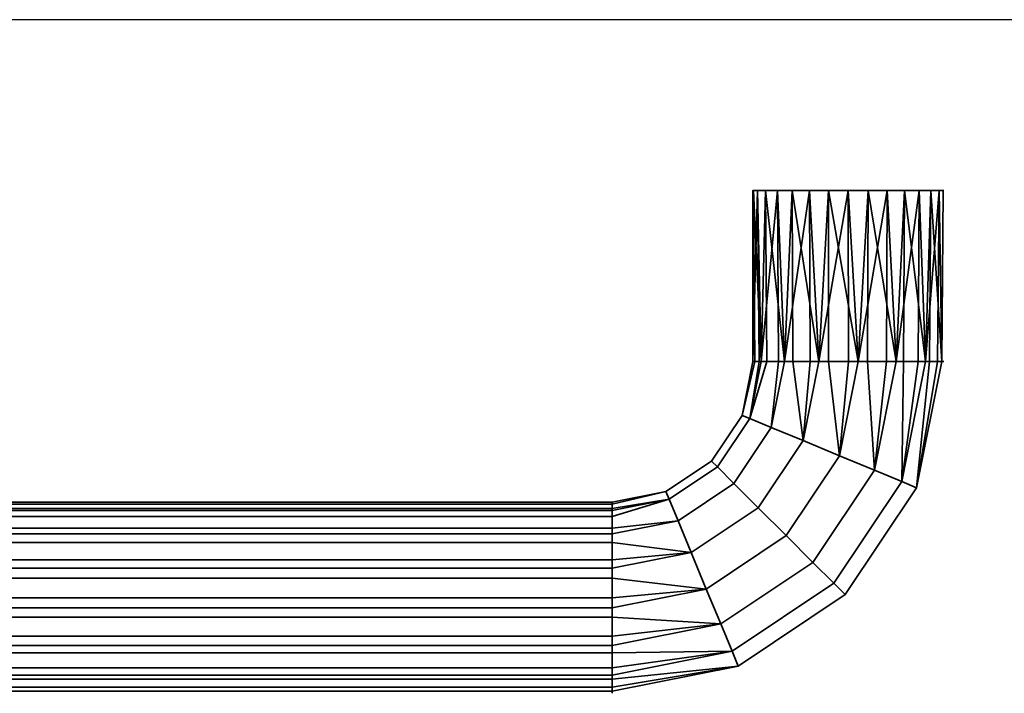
# Model space of a CAD drawing. Header units: millimetres. Extents: x -503 to 6703, y -110 to 193.
# Tile 754 of 1056: x 2684 to 2782, y -110 to -44. Entities that reach past the tile are written whole.
import ezdxf

# ---------------------------------------------------------------- set-up
doc = ezdxf.new("R2010")
doc.units = ezdxf.units.MM
doc.layers.add('151', color=7, linetype='Continuous', true_color=0xffffff)

# ---------------------------------------------------------------- blocks, each defined once
blk = doc.blocks.new('UG_SURFACE_212')
at = {"layer": '151', "color": 252, "linetype": 'Continuous', "lineweight": 35}
for points in [[(2756.552, -60.5, 1103.007), (2756.5, -60.5, 1104), (2756.965, -60.5, 1106.936), (2766, -60.5, 1104)], [(2756.965, -60.5, 1106.936), (2756.5, -60.5, 1104), (2756.5, -77.5, 1104)], [(2756.552, -60.5, 1103.007), (2756.704, -77.5, 1103.039), (2756.5, -77.5, 1104)], [(2756.5, -77.5, 1104), (2756.5, -60.5, 1104), (2756.552, -60.5, 1103.007)], [(2756.5, -77.5, 1104), (2757.117, -77.5, 1106.903), (2756.965, -60.5, 1106.936)], [(2760.416, -60.5, 1096.314), (2757.773, -60.5, 1099.25), (2756.552, -60.5, 1103.007), (2766, -60.5, 1104)], [(2756.552, -60.5, 1103.007), (2757.773, -60.5, 1099.25), (2757.321, -77.5, 1100.136)], [(2757.321, -77.5, 1100.136), (2756.704, -77.5, 1103.039), (2756.552, -60.5, 1103.007)], [(2766, -60.5, 1104), (2756.965, -60.5, 1106.936), (2758.94, -60.5, 1110.357), (2762.136, -60.5, 1112.679)], [(2758.94, -60.5, 1110.357), (2756.965, -60.5, 1106.936), (2757.321, -77.5, 1107.864)], [(2756.965, -60.5, 1106.936), (2757.117, -77.5, 1106.903), (2757.321, -77.5, 1107.864)], [(2757.773, -60.5, 1099.25), (2757.899, -77.5, 1099.341), (2757.321, -77.5, 1100.136)], [(2757.321, -77.5, 1107.864), (2759.066, -77.5, 1110.265), (2758.94, -60.5, 1110.357)], [(2757.773, -60.5, 1099.25), (2760.416, -60.5, 1096.314), (2759.643, -77.5, 1096.94)], [(2759.643, -77.5, 1096.94), (2757.899, -77.5, 1099.341), (2757.773, -60.5, 1099.25)], [(2762.136, -60.5, 1112.679), (2758.94, -60.5, 1110.357), (2759.643, -77.5, 1111.06)], [(2758.94, -60.5, 1110.357), (2759.066, -77.5, 1110.265), (2759.643, -77.5, 1111.06)], [(2760.416, -60.5, 1096.314), (2760.494, -77.5, 1096.449), (2759.643, -77.5, 1096.94)], [(2759.643, -77.5, 1111.06), (2762.214, -77.5, 1112.544), (2762.136, -60.5, 1112.679)], [(2767.975, -60.5, 1094.708), (2764.025, -60.5, 1094.708), (2760.416, -60.5, 1096.314), (2766, -60.5, 1104)], [(2760.416, -60.5, 1096.314), (2764.025, -60.5, 1094.708), (2763.064, -77.5, 1094.965)], [(2763.064, -77.5, 1094.965), (2760.494, -77.5, 1096.449), (2760.416, -60.5, 1096.314)], [(2762.136, -60.5, 1112.679), (2766, -60.5, 1113.5), (2769.864, -60.5, 1112.679), (2766, -60.5, 1104)], [(2766, -60.5, 1113.5), (2762.136, -60.5, 1112.679), (2763.064, -77.5, 1113.035)], [(2762.136, -60.5, 1112.679), (2762.214, -77.5, 1112.544), (2763.064, -77.5, 1113.035)], [(2764.025, -60.5, 1094.708), (2764.041, -77.5, 1094.862), (2763.064, -77.5, 1094.965)], [(2763.064, -77.5, 1113.035), (2766.016, -77.5, 1113.345), (2766, -60.5, 1113.5)], [(2764.025, -60.5, 1094.708), (2767.975, -60.5, 1094.708), (2766.993, -77.5, 1094.552)], [(2766.993, -77.5, 1094.552), (2764.041, -77.5, 1094.862), (2764.025, -60.5, 1094.708)], [(2769.864, -60.5, 1112.679), (2773.06, -60.5, 1110.357), (2775.035, -60.5, 1106.936), (2766, -60.5, 1104)], [(2775.035, -60.5, 1106.936), (2775.448, -60.5, 1103.007), (2774.227, -60.5, 1099.25), (2766, -60.5, 1104)], [(2774.227, -60.5, 1099.25), (2771.584, -60.5, 1096.314), (2767.975, -60.5, 1094.708), (2766, -60.5, 1104)], [(2769.864, -60.5, 1112.679), (2766, -60.5, 1113.5), (2766.993, -77.5, 1113.448)], [(2766, -60.5, 1113.5), (2766.016, -77.5, 1113.345), (2766.993, -77.5, 1113.448)], [(2767.975, -60.5, 1094.708), (2767.927, -77.5, 1094.856), (2766.993, -77.5, 1094.552)], [(2766.993, -77.5, 1113.448), (2769.816, -77.5, 1112.531), (2769.864, -60.5, 1112.679)], [(2770.75, -77.5, 1095.773), (2767.927, -77.5, 1094.856), (2767.975, -60.5, 1094.708)], [(2767.975, -60.5, 1094.708), (2771.584, -60.5, 1096.314), (2770.75, -77.5, 1095.773)], [(2769.864, -60.5, 1112.679), (2769.816, -77.5, 1112.531), (2770.75, -77.5, 1112.227)], [(2773.06, -60.5, 1110.357), (2769.864, -60.5, 1112.679), (2770.75, -77.5, 1112.227)], [(2771.584, -60.5, 1096.314), (2771.48, -77.5, 1096.43), (2770.75, -77.5, 1095.773)], [(2770.75, -77.5, 1112.227), (2772.956, -77.5, 1110.241), (2773.06, -60.5, 1110.357)], [(2773.686, -77.5, 1098.416), (2771.48, -77.5, 1096.43), (2771.584, -60.5, 1096.314)], [(2771.584, -60.5, 1096.314), (2774.227, -60.5, 1099.25), (2773.686, -77.5, 1098.416)], [(2773.06, -60.5, 1110.357), (2772.956, -77.5, 1110.241), (2773.686, -77.5, 1109.584)], [(2775.035, -60.5, 1106.936), (2773.06, -60.5, 1110.357), (2773.686, -77.5, 1109.584)], [(2774.227, -60.5, 1099.25), (2774.085, -77.5, 1099.313), (2773.686, -77.5, 1098.416)], [(2773.686, -77.5, 1109.584), (2774.893, -77.5, 1106.872), (2775.035, -60.5, 1106.936)], [(2775.292, -77.5, 1102.025), (2774.085, -77.5, 1099.313), (2774.227, -60.5, 1099.25)], [(2774.227, -60.5, 1099.25), (2775.448, -60.5, 1103.007), (2775.292, -77.5, 1102.025)], [(2775.035, -60.5, 1106.936), (2774.893, -77.5, 1106.872), (2775.292, -77.5, 1105.975)], [(2775.448, -60.5, 1103.007), (2775.035, -60.5, 1106.936), (2775.292, -77.5, 1105.975)], [(2775.448, -60.5, 1103.007), (2775.292, -77.5, 1103.007), (2775.292, -77.5, 1102.025)], [(2775.292, -77.5, 1105.975), (2775.292, -77.5, 1103.007), (2775.448, -60.5, 1103.007)], [(2755.434, -82.858, 1104), (2756.5, -77.5, 1104), (2756.704, -77.5, 1103.039)], [(2757.117, -77.5, 1106.903), (2756.5, -77.5, 1104), (2755.434, -82.858, 1104), (2756.193, -83.172, 1107.864)], [(2756.704, -77.5, 1103.039), (2757.321, -77.5, 1100.136), (2756.193, -83.172, 1100.136), (2755.434, -82.858, 1104)], [(2756.193, -83.172, 1100.136), (2757.321, -77.5, 1100.136), (2757.899, -77.5, 1099.341)], [(2756.193, -83.172, 1107.864), (2757.321, -77.5, 1107.864), (2757.117, -77.5, 1106.903)], [(2759.066, -77.5, 1110.265), (2757.321, -77.5, 1107.864), (2756.193, -83.172, 1107.864), (2758.338, -84.06, 1111.06)], [(2757.899, -77.5, 1099.341), (2759.643, -77.5, 1096.94), (2758.338, -84.06, 1096.94), (2756.193, -83.172, 1100.136)], [(2761.499, -85.37, 1094.965), (2758.338, -84.06, 1096.94), (2759.643, -77.5, 1096.94), (2760.494, -77.5, 1096.449)], [(2758.338, -84.06, 1111.06), (2759.643, -77.5, 1111.06), (2759.066, -77.5, 1110.265)], [(2762.214, -77.5, 1112.544), (2759.643, -77.5, 1111.06), (2758.338, -84.06, 1111.06), (2761.499, -85.37, 1113.035)], [(2760.494, -77.5, 1096.449), (2763.064, -77.5, 1094.965), (2761.499, -85.37, 1094.965)], [(2765.129, -86.873, 1094.552), (2761.499, -85.37, 1094.965), (2763.064, -77.5, 1094.965), (2764.041, -77.5, 1094.862)], [(2761.499, -85.37, 1113.035), (2763.064, -77.5, 1113.035), (2762.214, -77.5, 1112.544)], [(2766.016, -77.5, 1113.345), (2763.064, -77.5, 1113.035), (2761.499, -85.37, 1113.035), (2765.129, -86.873, 1113.448)], [(2764.041, -77.5, 1094.862), (2766.993, -77.5, 1094.552), (2765.129, -86.873, 1094.552)], [(2768.6, -88.311, 1095.773), (2765.129, -86.873, 1094.552), (2766.993, -77.5, 1094.552), (2767.927, -77.5, 1094.856)], [(2765.129, -86.873, 1113.448), (2766.993, -77.5, 1113.448), (2766.016, -77.5, 1113.345)], [(2769.816, -77.5, 1112.531), (2766.993, -77.5, 1113.448), (2765.129, -86.873, 1113.448), (2768.6, -88.311, 1112.227)], [(2767.927, -77.5, 1094.856), (2770.75, -77.5, 1095.773), (2768.6, -88.311, 1095.773)], [(2771.312, -89.434, 1098.416), (2768.6, -88.311, 1095.773), (2770.75, -77.5, 1095.773), (2771.48, -77.5, 1096.43)], [(2768.6, -88.311, 1112.227), (2770.75, -77.5, 1112.227), (2769.816, -77.5, 1112.531)], [(2772.956, -77.5, 1110.241), (2770.75, -77.5, 1112.227), (2768.6, -88.311, 1112.227), (2771.312, -89.434, 1109.584)], [(2772.796, -90.049, 1102.025), (2771.312, -89.434, 1098.416), (2773.686, -77.5, 1098.416), (2774.085, -77.5, 1099.313)], [(2771.312, -89.434, 1109.584), (2773.686, -77.5, 1109.584), (2772.956, -77.5, 1110.241)], [(2774.893, -77.5, 1106.872), (2773.686, -77.5, 1109.584), (2771.312, -89.434, 1109.584), (2772.796, -90.049, 1105.975)], [(2771.48, -77.5, 1096.43), (2773.686, -77.5, 1098.416), (2771.312, -89.434, 1098.416)], [(2772.796, -90.049, 1102.025), (2775.292, -77.5, 1102.025), (2775.292, -77.5, 1103.007)], [(2772.796, -90.049, 1105.975), (2775.292, -77.5, 1105.975), (2774.893, -77.5, 1106.872)], [(2775.292, -77.5, 1103.007), (2775.292, -77.5, 1105.975), (2772.796, -90.049, 1105.975), (2772.796, -90.049, 1102.025)], [(2774.085, -77.5, 1099.313), (2775.292, -77.5, 1102.025), (2772.796, -90.049, 1102.025)], [(2755.434, -82.858, 1104), (2752.399, -87.399, 1104), (2752.98, -87.98, 1107.864), (2756.193, -83.172, 1107.864)], [(2756.193, -83.172, 1100.136), (2752.98, -87.98, 1100.136), (2752.399, -87.399, 1104), (2755.434, -82.858, 1104)], [(2756.193, -83.172, 1107.864), (2752.98, -87.98, 1107.864), (2754.622, -89.622, 1111.06), (2758.338, -84.06, 1111.06)], [(2758.338, -84.06, 1096.94), (2754.622, -89.622, 1096.94), (2752.98, -87.98, 1100.136), (2756.193, -83.172, 1100.136)], [(2758.338, -84.06, 1111.06), (2754.622, -89.622, 1111.06), (2757.041, -92.041, 1113.035), (2761.499, -85.37, 1113.035)], [(2761.499, -85.37, 1094.965), (2757.041, -92.041, 1094.965), (2754.622, -89.622, 1096.94), (2758.338, -84.06, 1096.94)], [(2761.499, -85.37, 1113.035), (2757.041, -92.041, 1113.035), (2759.819, -94.819, 1113.448), (2765.129, -86.873, 1113.448)], [(2765.129, -86.873, 1094.552), (2759.819, -94.819, 1094.552), (2757.041, -92.041, 1094.965), (2761.499, -85.37, 1094.965)], [(2765.129, -86.873, 1113.448), (2759.819, -94.819, 1113.448), (2762.476, -97.476, 1112.227), (2768.6, -88.311, 1112.227)], [(2768.6, -88.311, 1095.773), (2762.476, -97.476, 1095.773), (2759.819, -94.819, 1094.552), (2765.129, -86.873, 1094.552)], [(2752.399, -87.399, 1104), (2747.858, -90.434, 1104), (2748.172, -91.193, 1107.864), (2752.98, -87.98, 1107.864)], [(2752.98, -87.98, 1100.136), (2748.172, -91.193, 1100.136), (2747.858, -90.434, 1104), (2752.399, -87.399, 1104)], [(2752.98, -87.98, 1107.864), (2748.172, -91.193, 1107.864), (2749.06, -93.338, 1111.06), (2754.622, -89.622, 1111.06)], [(2754.622, -89.622, 1096.94), (2749.06, -93.338, 1096.94), (2748.172, -91.193, 1100.136), (2752.98, -87.98, 1100.136)], [(2768.6, -88.311, 1112.227), (2762.476, -97.476, 1112.227), (2764.552, -99.552, 1109.584), (2771.312, -89.434, 1109.584)], [(2771.312, -89.434, 1098.416), (2764.552, -99.552, 1098.416), (2762.476, -97.476, 1095.773), (2768.6, -88.311, 1095.773)], [(2754.622, -89.622, 1111.06), (2749.06, -93.338, 1111.06), (2750.37, -96.499, 1113.035), (2757.041, -92.041, 1113.035)], [(2757.041, -92.041, 1094.965), (2750.37, -96.499, 1094.965), (2749.06, -93.338, 1096.94), (2754.622, -89.622, 1096.94)], [(2771.312, -89.434, 1109.584), (2764.552, -99.552, 1109.584), (2765.688, -100.688, 1105.975), (2772.796, -90.049, 1105.975)], [(2772.796, -90.049, 1102.025), (2765.688, -100.688, 1102.025), (2764.552, -99.552, 1098.416), (2771.312, -89.434, 1098.416)], [(2772.796, -90.049, 1105.975), (2765.688, -100.688, 1105.975), (2765.688, -100.688, 1102.025), (2772.796, -90.049, 1102.025)], [(2747.858, -90.434, 1104), (2742.5, -91.5, 1104), (2742.5, -91.704, 1104.961)], [(2742.5, -91.704, 1104.961), (2742.5, -92.321, 1107.864), (2748.172, -91.193, 1107.864), (2747.858, -90.434, 1104)], [(2742.5, -92.117, 1101.097), (2742.5, -91.5, 1104), (2747.858, -90.434, 1104), (2748.172, -91.193, 1100.136)], [(2742.5, -91.5, 1104), (2742.5, -92.117, 1101.097), (2669.5, -92.117, 1101.097), (2669.5, -91.5, 1104)], [(2669.5, -91.5, 1104), (2669.5, -91.704, 1104.961), (2742.5, -91.704, 1104.961), (2742.5, -91.5, 1104)], [(2742.5, -92.321, 1107.864), (2742.5, -91.704, 1104.961), (2669.5, -91.704, 1104.961), (2669.5, -92.321, 1107.864)], [(2748.172, -91.193, 1100.136), (2742.5, -92.321, 1100.136), (2742.5, -92.117, 1101.097)], [(2748.172, -91.193, 1107.864), (2742.5, -92.321, 1107.864), (2742.5, -92.899, 1108.659)], [(2742.5, -92.899, 1108.659), (2742.5, -94.643, 1111.06), (2749.06, -93.338, 1111.06), (2748.172, -91.193, 1107.864)], [(2742.5, -94.066, 1097.735), (2742.5, -92.321, 1100.136), (2748.172, -91.193, 1100.136), (2749.06, -93.338, 1096.94)], [(2757.041, -92.041, 1113.035), (2750.37, -96.499, 1113.035), (2751.873, -100.129, 1113.448), (2759.819, -94.819, 1113.448)], [(2759.819, -94.819, 1094.552), (2751.873, -100.129, 1094.552), (2750.37, -96.499, 1094.965), (2757.041, -92.041, 1094.965)], [(2669.5, -92.321, 1100.136), (2669.5, -92.117, 1101.097), (2742.5, -92.117, 1101.097), (2742.5, -92.321, 1100.136)], [(2742.5, -92.321, 1100.136), (2742.5, -94.066, 1097.735), (2669.5, -94.066, 1097.735), (2669.5, -92.321, 1100.136)], [(2669.5, -92.321, 1107.864), (2669.5, -92.899, 1108.659), (2742.5, -92.899, 1108.659), (2742.5, -92.321, 1107.864)], [(2742.5, -94.643, 1111.06), (2742.5, -92.899, 1108.659), (2669.5, -92.899, 1108.659), (2669.5, -94.643, 1111.06)], [(2749.06, -93.338, 1096.94), (2742.5, -94.643, 1096.94), (2742.5, -94.066, 1097.735)], [(2750.37, -96.499, 1113.035), (2749.06, -93.338, 1111.06), (2742.5, -94.643, 1111.06), (2742.5, -95.494, 1111.551)], [(2742.5, -97.214, 1095.456), (2742.5, -94.643, 1096.94), (2749.06, -93.338, 1096.94), (2750.37, -96.499, 1094.965)], [(2669.5, -94.643, 1096.94), (2669.5, -94.066, 1097.735), (2742.5, -94.066, 1097.735), (2742.5, -94.643, 1096.94)], [(2742.5, -94.643, 1096.94), (2742.5, -97.214, 1095.456), (2669.5, -97.214, 1095.456), (2669.5, -94.643, 1096.94)], [(2669.5, -94.643, 1111.06), (2669.5, -95.494, 1111.551), (2742.5, -95.494, 1111.551), (2742.5, -94.643, 1111.06)], [(2759.819, -94.819, 1113.448), (2751.873, -100.129, 1113.448), (2753.311, -103.6, 1112.227), (2762.476, -97.476, 1112.227)], [(2762.476, -97.476, 1095.773), (2753.311, -103.6, 1095.773), (2751.873, -100.129, 1094.552), (2759.819, -94.819, 1094.552)], [(2742.5, -98.064, 1113.035), (2742.5, -95.494, 1111.551), (2669.5, -95.494, 1111.551), (2669.5, -98.064, 1113.035)], [(2742.5, -95.494, 1111.551), (2742.5, -98.064, 1113.035), (2750.37, -96.499, 1113.035)], [(2750.37, -96.499, 1094.965), (2742.5, -98.064, 1094.965), (2742.5, -97.214, 1095.456)], [(2751.873, -100.129, 1113.448), (2750.37, -96.499, 1113.035), (2742.5, -98.064, 1113.035), (2742.5, -99.041, 1113.138)], [(2742.5, -101.016, 1094.655), (2742.5, -98.064, 1094.965), (2750.37, -96.499, 1094.965), (2751.873, -100.129, 1094.552)], [(2669.5, -98.064, 1094.965), (2669.5, -97.214, 1095.456), (2742.5, -97.214, 1095.456), (2742.5, -98.064, 1094.965)], [(2762.476, -97.476, 1112.227), (2753.311, -103.6, 1112.227), (2754.434, -106.312, 1109.584), (2764.552, -99.552, 1109.584)], [(2764.552, -99.552, 1098.416), (2754.434, -106.312, 1098.416), (2753.311, -103.6, 1095.773), (2762.476, -97.476, 1095.773)], [(2742.5, -98.064, 1094.965), (2742.5, -101.016, 1094.655), (2669.5, -101.016, 1094.655), (2669.5, -98.064, 1094.965)], [(2669.5, -98.064, 1113.035), (2669.5, -99.041, 1113.138), (2742.5, -99.041, 1113.138), (2742.5, -98.064, 1113.035)], [(2742.5, -101.993, 1113.448), (2742.5, -99.041, 1113.138), (2669.5, -99.041, 1113.138), (2669.5, -101.993, 1113.448)], [(2742.5, -99.041, 1113.138), (2742.5, -101.993, 1113.448), (2751.873, -100.129, 1113.448)], [(2764.552, -99.552, 1109.584), (2754.434, -106.312, 1109.584), (2755.049, -107.796, 1105.975), (2765.688, -100.688, 1105.975)], [(2765.688, -100.688, 1102.025), (2755.049, -107.796, 1102.025), (2754.434, -106.312, 1098.416), (2764.552, -99.552, 1098.416)], [(2751.873, -100.129, 1094.552), (2742.5, -101.993, 1094.552), (2742.5, -101.016, 1094.655)], [(2753.311, -103.6, 1112.227), (2751.873, -100.129, 1113.448), (2742.5, -101.993, 1113.448), (2742.5, -102.927, 1113.145)], [(2742.5, -104.816, 1095.469), (2742.5, -101.993, 1094.552), (2751.873, -100.129, 1094.552), (2753.311, -103.6, 1095.773)], [(2765.688, -100.688, 1105.975), (2755.049, -107.796, 1105.975), (2755.049, -107.796, 1102.025), (2765.688, -100.688, 1102.025)], [(2669.5, -101.993, 1094.552), (2669.5, -101.016, 1094.655), (2742.5, -101.016, 1094.655), (2742.5, -101.993, 1094.552)], [(2669.5, -101.993, 1113.448), (2669.5, -102.927, 1113.145), (2742.5, -102.927, 1113.145), (2742.5, -101.993, 1113.448)], [(2742.5, -101.993, 1094.552), (2742.5, -104.816, 1095.469), (2669.5, -104.816, 1095.469), (2669.5, -101.993, 1094.552)], [(2742.5, -105.75, 1112.227), (2742.5, -102.927, 1113.145), (2669.5, -102.927, 1113.145), (2669.5, -105.75, 1112.227)], [(2742.5, -102.927, 1113.145), (2742.5, -105.75, 1112.227), (2753.311, -103.6, 1112.227)], [(2753.311, -103.6, 1095.773), (2742.5, -105.75, 1095.773), (2742.5, -104.816, 1095.469)], [(2754.434, -106.312, 1109.584), (2753.311, -103.6, 1112.227), (2742.5, -105.75, 1112.227), (2742.5, -106.48, 1111.57)], [(2742.5, -107.956, 1097.759), (2742.5, -105.75, 1095.773), (2753.311, -103.6, 1095.773), (2754.434, -106.312, 1098.416)], [(2669.5, -105.75, 1095.773), (2669.5, -104.816, 1095.469), (2742.5, -104.816, 1095.469), (2742.5, -105.75, 1095.773)], [(2669.5, -105.75, 1112.227), (2669.5, -106.48, 1111.57), (2742.5, -106.48, 1111.57), (2742.5, -105.75, 1112.227)], [(2742.5, -105.75, 1095.773), (2742.5, -107.956, 1097.759), (2669.5, -107.956, 1097.759), (2669.5, -105.75, 1095.773)], [(2742.5, -108.686, 1109.584), (2742.5, -106.48, 1111.57), (2669.5, -106.48, 1111.57), (2669.5, -108.686, 1109.584)], [(2754.434, -106.312, 1098.416), (2742.5, -108.686, 1098.416), (2742.5, -107.956, 1097.759)], [(2755.049, -107.796, 1105.975), (2754.434, -106.312, 1109.584), (2742.5, -108.686, 1109.584), (2742.5, -109.085, 1108.687)], [(2742.5, -106.48, 1111.57), (2742.5, -108.686, 1109.584), (2754.434, -106.312, 1109.584)], [(2742.5, -109.893, 1101.128), (2742.5, -108.686, 1098.416), (2754.434, -106.312, 1098.416), (2755.049, -107.796, 1102.025)], [(2669.5, -108.686, 1098.416), (2669.5, -107.956, 1097.759), (2742.5, -107.956, 1097.759), (2742.5, -108.686, 1098.416)], [(2742.5, -108.686, 1098.416), (2742.5, -109.893, 1101.128), (2669.5, -109.893, 1101.128), (2669.5, -108.686, 1098.416)], [(2669.5, -108.686, 1109.584), (2669.5, -109.085, 1108.687), (2742.5, -109.085, 1108.687), (2742.5, -108.686, 1109.584)], [(2755.049, -107.796, 1102.025), (2742.5, -110.292, 1102.025), (2742.5, -109.893, 1101.128)], [(2755.049, -107.796, 1105.975), (2742.5, -110.292, 1105.975), (2742.5, -110.292, 1104.993)], [(2742.5, -109.085, 1108.687), (2742.5, -110.292, 1105.975), (2755.049, -107.796, 1105.975)], [(2742.5, -110.292, 1104.993), (2742.5, -110.292, 1102.025), (2755.049, -107.796, 1102.025), (2755.049, -107.796, 1105.975)], [(2742.5, -110.292, 1105.975), (2742.5, -109.085, 1108.687), (2669.5, -109.085, 1108.687), (2669.5, -110.292, 1105.975)], [(2669.5, -110.292, 1102.025), (2669.5, -109.893, 1101.128), (2742.5, -109.893, 1101.128), (2742.5, -110.292, 1102.025)], [(2742.5, -110.292, 1102.025), (2742.5, -110.292, 1104.993), (2669.5, -110.292, 1104.993), (2669.5, -110.292, 1102.025)], [(2669.5, -110.292, 1105.975), (2669.5, -110.292, 1104.993), (2742.5, -110.292, 1104.993), (2742.5, -110.292, 1105.975)]]:
    blk.add_3dface(points, dxfattribs=at)

msp = doc.modelspace()

# ---------------------------------------------------------------- linework, layer by layer
at = {"layer": '151', "color": 252, "linetype": 'Continuous', "lineweight": -3, "true_color": 0x939598}
for p, q in [((3422, -43.5, 2), (2578, -43.5, 2)), ((3422, -43.5, 2030), (2578, -43.5, 2030))]:
    msp.add_line(p, q, dxfattribs=at)
at = {"layer": '151', "color": 252, "linetype": 'Continuous', "lineweight": -3, "true_color": 0x939598, "extrusion": (0, 1, 0)}
for centre in [(-2766, 1104, -60.5), (-2766, 1104, -77.5)]:
    msp.add_circle(centre, 9.5, dxfattribs=at)
at = {"layer": '151', "color": 252, "linetype": 'Continuous', "lineweight": -3, "true_color": 0x939598, "extrusion": (1, 0, 0)}
msp.add_circle((-101, 1104, 2742.5), 9.5, dxfattribs=at)

# ---------------------------------------------------------------- block references
at = {"layer": '151', "color": 252, "linetype": 'Continuous', "lineweight": -3, "true_color": 0x939598}
msp.add_blockref('UG_SURFACE_212', (0, 0), dxfattribs=at)

doc.saveas('drawing.dxf')
